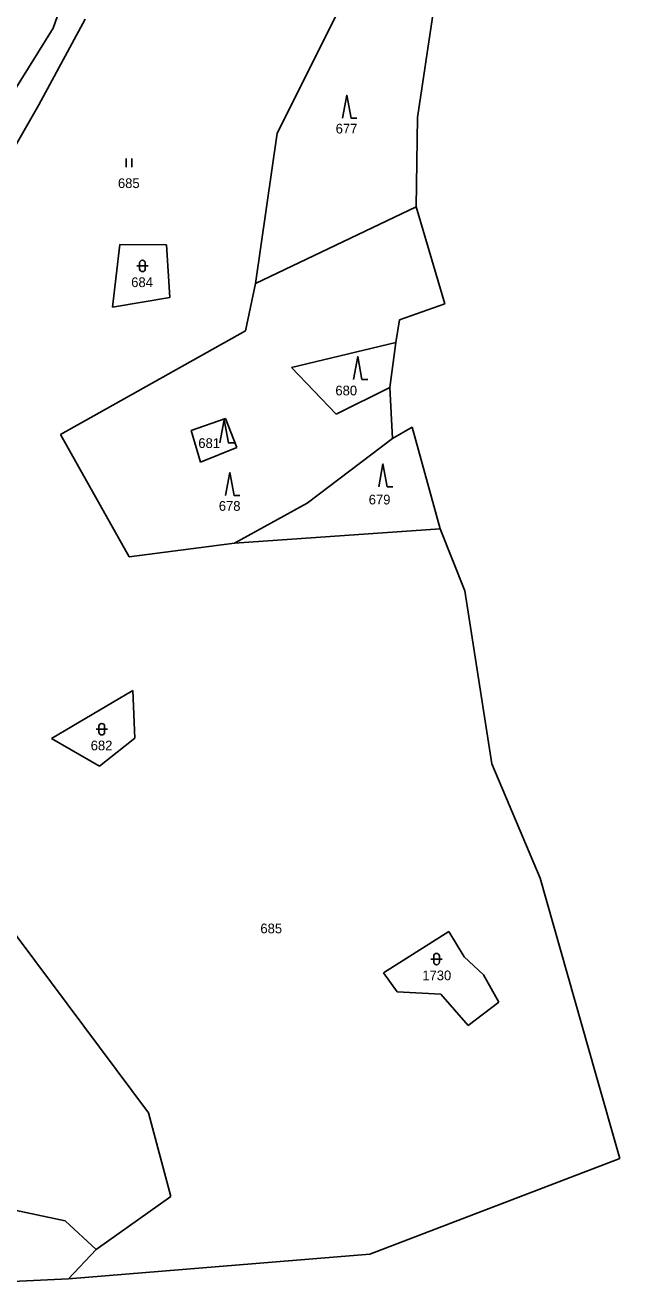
# Model space of a CAD drawing. Extents: x -670359 to -668019, y -978807 to -976674.
# Drawn here: x -668641.1 to -668537.2, y -978046.5 to -977825.3 of the extents above; entities that cross this region are included whole.
import ezdxf

# ---------------------------------------------------------------- set-up
doc = ezdxf.new("R2010")
doc.units = 0
for name, color, linetype in [('Hranice kat_území', 7, 'Continuous'), ('Hranice parcel', 7, 'Continuous'), ('Parcelní čísla', 7, 'Continuous'), ('Značky kultur', 7, 'Continuous')]:
    doc.layers.add(name, color=color, linetype=linetype)

msp = doc.modelspace()

# ---------------------------------------------------------------- linework, layer by layer
at = {"layer": 'Hranice kat_území'}
for points in [[(-668572.57, -977841.49), (-668569.84, -977823.18)], [(-668572.8, -977857.09), (-668572.57, -977841.49)], [(-668567.8, -977874.08), (-668572.8, -977857.09)], [(-668575.74, -977876.84), (-668567.8, -977874.08)], [(-668576.36, -977880.82), (-668575.74, -977876.84)], [(-668577.4, -977888.7), (-668576.36, -977880.82)], [(-668576.95, -977897.6), (-668577.4, -977888.7)], [(-668573.52, -977895.64), (-668576.95, -977897.6)], [(-668568.62, -977913.42), (-668573.52, -977895.64)], [(-668564.34, -977924.28), (-668568.62, -977913.42)], [(-668559.62, -977954.48), (-668564.34, -977924.28)], [(-668551.12, -977974.49), (-668559.62, -977954.48)], [(-668541.46, -978008.58), (-668551.12, -977974.49)], [(-668537.24, -978023.53), (-668541.46, -978008.58)], [(-668580.91, -978040.28), (-668537.24, -978023.53)], [(-668633.57, -978044.55), (-668580.91, -978040.28)], [(-668673.95, -978046.48), (-668633.57, -978044.55)]]:
    msp.add_lwpolyline(points, dxfattribs=at)
at = {"layer": 'Hranice parcel'}
for points in [[(-668634.16, -977819.84), (-668636.27, -977825.84)], [(-668585.38, -977820.8), (-668597.1, -977844.23)], [(-668638.79, -977839.27), (-668630.67, -977824.25)], [(-668636.27, -977825.84), (-668643.27, -977837.1)], [(-668645.3, -977850.7), (-668638.79, -977839.27)], [(-668597.1, -977844.23), (-668600.91, -977870.51)], [(-668572.8, -977857.09), (-668600.91, -977870.51)], [(-668625.88, -977874.67), (-668624.61, -977863.67)], [(-668624.61, -977863.67), (-668616.44, -977863.72)], [(-668616.44, -977863.72), (-668615.89, -977872.94)], [(-668600.91, -977870.51), (-668602.64, -977878.77)], [(-668615.89, -977872.94), (-668625.88, -977874.67)], [(-668602.64, -977878.77), (-668634.99, -977896.92)], [(-668594.62, -977885.22), (-668576.36, -977880.82)], [(-668586.81, -977893.33), (-668594.62, -977885.22)], [(-668577.4, -977888.7), (-668586.81, -977893.33)], [(-668612.14, -977896.2), (-668606.14, -977894.09)], [(-668606.14, -977894.09), (-668604.16, -977899.21)], [(-668610.5, -977901.75), (-668612.14, -977896.2)], [(-668634.99, -977896.92), (-668623.01, -977918.31)], [(-668591.85, -977908.92), (-668576.95, -977897.6)], [(-668604.16, -977899.21), (-668610.5, -977901.75)], [(-668604.59, -977915.92), (-668591.85, -977908.92)], [(-668604.59, -977915.92), (-668568.62, -977913.42)], [(-668623.01, -977918.31), (-668604.59, -977915.92)], [(-668622.32, -977941.7), (-668636.55, -977950.09)], [(-668622.32, -977941.7), (-668622.01, -977950.04)], [(-668628.18, -977954.89), (-668636.55, -977950.09)], [(-668622.01, -977950.04), (-668628.18, -977954.89)], [(-668662.34, -977958.37), (-668619.62, -978015.52)], [(-668578.54, -977991.05), (-668567.13, -977983.81)], [(-668567.13, -977983.81), (-668564.4, -977988.26)], [(-668564.4, -977988.26), (-668561.02, -977991.44)], [(-668576.12, -977994.37), (-668578.54, -977991.05)], [(-668561.02, -977991.44), (-668558.38, -977996.2)], [(-668568.52, -977994.82), (-668576.12, -977994.37)], [(-668563.73, -978000.27), (-668568.52, -977994.82)], [(-668558.38, -977996.2), (-668563.73, -978000.27)], [(-668619.62, -978015.52), (-668615.71, -978030.15)], [(-668634.2, -978034.46), (-668651.02, -978030.89)], [(-668615.71, -978030.15), (-668628.76, -978039.44)], [(-668628.76, -978039.44), (-668634.2, -978034.46)], [(-668633.57, -978044.55), (-668628.76, -978039.44)]]:
    msp.add_lwpolyline(points, dxfattribs=at)
at = {"layer": 'Značky kultur'}
for p, q in [((-668623.52, -977848.63), (-668623.52, -977850.13)), ((-668622.52, -977850.13), (-668622.52, -977848.63)), ((-668621.67, -977867.43), (-668619.67, -977867.43)), ((-668621.17, -977866.93), (-668621.17, -977867.93)), ((-668620.17, -977866.93), (-668620.17, -977867.93)), ((-668628.78, -977948.45), (-668626.78, -977948.45)), ((-668628.28, -977947.95), (-668628.28, -977948.95)), ((-668627.28, -977947.95), (-668627.28, -977948.95)), ((-668570.25, -977988.66), (-668568.25, -977988.66)), ((-668569.75, -977988.16), (-668569.75, -977989.16)), ((-668568.75, -977988.16), (-668568.75, -977989.16))]:
    msp.add_line(p, q, dxfattribs=at)
for points in [[(-668585.71, -977841.57), (-668584.96, -977837.57), (-668584.21, -977841.57), (-668583.21, -977841.57)], [(-668583.79, -977887.29), (-668583.04, -977883.29), (-668582.29, -977887.29), (-668581.29, -977887.29)], [(-668607.14, -977898.37), (-668606.39, -977894.37), (-668605.64, -977898.37), (-668604.64, -977898.37)], [(-668579.37, -977906.06), (-668578.62, -977902.06), (-668577.87, -977906.06), (-668576.87, -977906.06)], [(-668606.14, -977907.56), (-668605.39, -977903.56), (-668604.64, -977907.56), (-668603.64, -977907.56)]]:
    msp.add_lwpolyline(points, dxfattribs=at)
for centre, start, end in [((-668620.67, -977866.93), 0, 180), ((-668620.67, -977867.93), 180, 0), ((-668627.78, -977947.95), 0, 180), ((-668627.78, -977948.95), 180, 0), ((-668569.25, -977988.16), 0, 180), ((-668569.25, -977989.16), 180, 0)]:
    msp.add_arc(centre, 0.5, start, end, dxfattribs=at)

# ---------------------------------------------------------------- texts
at = {"layer": 'Parcelní čísla'}
for s, p in [('677', (-668586.89, -977844.27)), ('685', (-668624.95, -977853.81)), ('684', (-668622.63, -977871.13)), ('680', (-668586.94, -977890.07)), ('681', (-668610.9, -977899.27)), ('679', (-668581.11, -977909.14)), ('678', (-668607.32, -977910.26)), ('682', (-668629.71, -977952.15)), ('685', (-668600.05, -977984.15)), ('1730', (-668571.75, -977992.36))]:
    msp.add_text(s, height=1.7, dxfattribs=at).set_placement(p)

doc.saveas('drawing.dxf')
